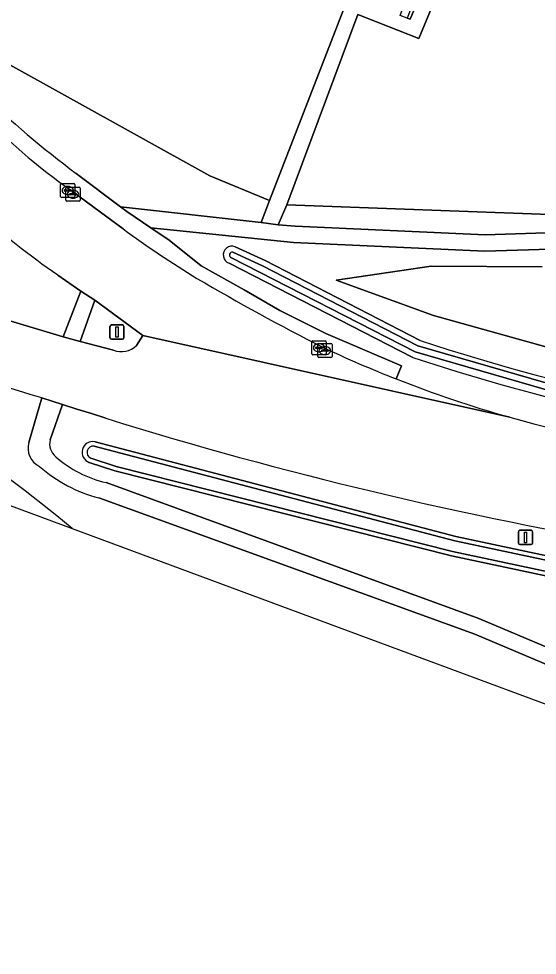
# Model space of a CAD drawing. Extents: x 155018 to 156648, y 383979 to 385733.
# Drawn here: x 155647 to 155683.5, y 383983.4 to 384049.4 of the extents above; entities that cross this region are included whole.
import ezdxf

# ---------------------------------------------------------------- set-up
doc = ezdxf.new("R2010")
doc.units = 0
for name, color, linetype in [('IMGEO_Berm_groen', 7, 'Continuous'), ('IMGEO_Berm_halfverhard', 7, 'Continuous'), ('IMGEO_Groenvoorziening', 7, 'Continuous'), ('IMGEO_Kolk', 7, 'Continuous'), ('IMGEO_Lichtmast', 7, 'Continuous'), ('IMGEO_Oever', 7, 'Continuous'), ('IMGEO_Rijbaan_lokaal_gesloten', 7, 'Continuous'), ('IMGEO_Voetpad_halfverhard', 7, 'Continuous'), ('IMGEO_Waterloop', 7, 'Continuous')]:
    doc.layers.add(name, color=color, linetype=linetype)

msp = doc.modelspace()

# ---------------------------------------------------------------- linework, layer by layer
at = {"layer": 'IMGEO_Berm_groen'}
for points in [[(155713.323, 384037.496), (155709.867, 384036.344), (155703.757, 384034.829), (155697.625, 384033.944), (155691.331, 384033.352), (155679.823, 384032.991), (155666.332, 384033.608), (155656.283, 384034.63), (155657.569, 384033.767), (155659.81, 384031.959), (155662.839, 384030.255), (155665.368, 384028.807), (155668.604, 384027.187), (155673.935, 384024.898), (155673.566, 384023.982)], [(155662.213, 384033.298), (155664.333, 384032.326), (155675.251, 384026.698)], [(155674.745, 384025.496), (155661.783, 384032.139)], [(155731.682, 384019.365), (155716.137, 384020.283), (155698.215, 384023.1), (155684.119, 384026.253), (155676.203, 384028.465), (155669.334, 384030.941), (155676.02, 384031.932), (155683.844, 384031.892)]]:
    msp.add_lwpolyline(points, dxfattribs=at)
for centre, radius, start, end in [((155661.991, 384032.721), 0.618, 68.9169, 250.37243), ((155719.78, 384160.802), 141.304, 251.63132, 265.47902), ((155719.784, 384160.826), 142.628, 251.592, 265.47791), ((155705.399, 384104.95), 87.001, 248.5374, 254.09905), ((155705.46, 384105.131), 87.191, 254.09332, 263.34434)]:
    msp.add_arc(centre, radius, start, end, dxfattribs=at)
at = {"layer": 'IMGEO_Berm_halfverhard'}
for points in [[(155673.566, 384023.982), (155673.935, 384024.898), (155668.604, 384027.187), (155665.368, 384028.807), (155662.839, 384030.255), (155659.81, 384031.959), (155657.569, 384033.767), (155656.283, 384034.63), (155654.575, 384035.777), (155654.125, 384036.117), (155651.009, 384038.473)], [(155650.302, 384037.53), (155653.168, 384035.403), (155654.31, 384034.555)]]:
    msp.add_lwpolyline(points, dxfattribs=at)
for centre, radius, start, end in [((155691.931, 384093.413), 68.506, 225.95562, 233.31928), ((155675.395, 384072.695), 43.2, 222.5246, 234.48943), ((155701.201, 384099.09), 79.772, 233.99779, 238.50037), ((155743.124, 384173.118), 164.822, 239.52041, 243.03812), ((155705.66, 384105.566), 87.67, 244.84454, 248.52584)]:
    msp.add_arc(centre, radius, start, end, dxfattribs=at)
at = {"layer": 'IMGEO_Groenvoorziening'}
for points in [[(155683.844, 384031.892), (155676.02, 384031.932), (155669.334, 384030.941), (155676.203, 384028.465), (155684.119, 384026.253), (155698.215, 384023.1), (155716.137, 384020.283), (155731.682, 384019.365), (155753.408, 384017.919), (155762.225, 384035.043), (155742.117, 384082.439), (155735.976, 384112.625), (155728.876, 384102.843), (155726.613, 384098.573), (155725.678, 384095.915), (155724.818, 384089.971), (155724.391, 384082.583), (155724.805, 384073.381), (155725.876, 384063.479), (155726.381, 384056.744)], [(155686.846, 384054.862), (155679.529, 384058.512), (155675.153, 384047.976), (155670.869, 384049.672), (155665.851, 384036.247), (155686.301, 384035.502), (155694.212, 384035.912), (155701.444, 384036.971)], [(155651.009, 384038.473), (155654.125, 384036.117), (155664.043, 384035.007), (155664.644, 384036.558), (155660.419, 384038.3), (155640.544, 384049.327)], [(155701.444, 384036.971), (155694.212, 384035.912), (155686.301, 384035.502), (155665.851, 384036.247), (155665.24, 384034.852), (155666.447, 384034.763), (155679.834, 384034.151), (155691.256, 384034.509), (155697.488, 384035.095), (155703.534, 384035.968), (155709.544, 384037.458), (155712.894, 384038.575)], [(155645.144, 384028.43), (155650.101, 384026.957), (155651.328, 384030.169), (155649.706, 384031.309)], [(155604.655, 384030.595), (155604.687, 384030.515), (155650.731, 384013.434)], [(155655.263, 384026.346), (155655.705, 384027.036), (155652.317, 384029.527), (155651.287, 384026.619), (155653.634, 384026.008)], [(155647.677, 384019.511), (155648.591, 384022.639)], [(155653.097, 384021.21), (155652.082, 384021.536), (155651.067, 384021.86), (155650.051, 384022.181), (155649.176, 384019.699)], [(155652.339, 384019.548), (155677.778, 384012.87), (155690.158, 384010.243)], [(155689.845, 384008.877), (155677.465, 384011.504), (155653.74, 384017.506), (155651.935, 384018.098)], [(155653.121, 384016.677), (155679.382, 384007.099), (155703.629, 383996.848), (155732.363, 383986.927)], [(155731.821, 383983.352), (155730.777, 383984.403), (155727.741, 383987.286), (155703.162, 383995.805), (155679.103, 384005.99), (155652.601, 384015.59)], [(155650.731, 384013.434), (155731.821, 383983.352)]]:
    msp.add_lwpolyline(points, dxfattribs=at)
msp.add_lwpolyline([(155664.644, 384036.558), (155669.878, 384050.075), (155669.752, 384050.152), (155669.25, 384050.339), (155670.18, 384052.637), (155674.877, 384050.832), (155674.338, 384049.424), (155674.541, 384049.347), (155678.521, 384058.946), (155676.57, 384059.883), (155680.527, 384065.93), (155665.636, 384064.506), (155640.544, 384049.327), (155660.419, 384038.3)], close=True, dxfattribs=at)
for centre, radius, start, end in [((155691.931, 384093.413), 68.506, 225.95562, 233.31928), ((155692.8, 384092.408), 74.767, 223.62951, 234.80422), ((155497.868, 383539.357), 506.24, 72.67861, 75.81517), ((155654.185, 384027.446), 1.54, 249.01754, 314.42632), ((155739.064, 384297.525), 289.379, 252.71816, 260.50076), ((155572.212, 383918.544), 123.163, 50.39311, 55.66167), ((155572.212, 383918.544), 123.163, 50.39311, 55.66167), ((155649.041, 384019.094), 1.426, 163.01882, 244.58149), ((155650.31, 384019.405), 1.172, 165.48744, 231.12572), ((155652.179, 384018.811), 0.754, 77.75542, 251.10671), ((155654.948, 384024.615), 8.146, 228.72663, 257.03701), ((155655.246, 384025.605), 10.359, 228.84419, 255.2049)]:
    msp.add_arc(centre, radius, start, end, dxfattribs=at)
at = {"layer": 'IMGEO_Kolk'}
for p, q in [((155649.914, 384036.842), (155649.914, 384037.694)), ((155649.989, 384037.768), (155650.841, 384037.768)), ((155650.216, 384037.311), (155650.614, 384037.311)), ((155650.285, 384036.579), (155650.285, 384037.431)), ((155650.36, 384037.505), (155651.212, 384037.505)), ((155650.402, 384037.548), (155650.427, 384037.548)), ((155650.915, 384037.694), (155650.915, 384036.842)), ((155651.286, 384037.431), (155651.286, 384036.579)), ((155650.841, 384036.768), (155649.989, 384036.768)), ((155650.173, 384037.262), (155650.173, 384037.274)), ((155650.611, 384037.225), (155650.213, 384037.225)), ((155650.425, 384036.988), (155650.4, 384036.988)), ((155650.544, 384036.999), (155650.544, 384037.011)), ((155650.982, 384036.962), (155650.584, 384036.962)), ((155650.587, 384037.048), (155650.985, 384037.048)), ((155650.657, 384037.274), (155650.657, 384037.262)), ((155650.796, 384036.725), (155650.771, 384036.725)), ((155650.773, 384037.285), (155650.798, 384037.285)), ((155651.028, 384037.011), (155651.028, 384036.999)), ((155651.212, 384036.505), (155650.36, 384036.505)), ((155667.625, 384025.752), (155667.625, 384026.604)), ((155667.7, 384026.678), (155668.552, 384026.678)), ((155667.884, 384026.172), (155667.884, 384026.184)), ((155668.322, 384026.135), (155667.924, 384026.135)), ((155667.927, 384026.221), (155668.325, 384026.221)), ((155668.04, 384025.557), (155668.04, 384026.409)), ((155668.113, 384026.458), (155668.138, 384026.458)), ((155668.115, 384026.483), (155668.967, 384026.483)), ((155668.368, 384026.184), (155668.368, 384026.172)), ((155668.528, 384026.263), (155668.553, 384026.263)), ((155668.626, 384026.604), (155668.626, 384025.752)), ((155669.041, 384026.409), (155669.041, 384025.557)), ((155668.552, 384025.678), (155667.7, 384025.678)), ((155668.136, 384025.898), (155668.111, 384025.898)), ((155668.967, 384025.483), (155668.115, 384025.483)), ((155668.299, 384025.977), (155668.299, 384025.989)), ((155668.737, 384025.94), (155668.339, 384025.94)), ((155668.342, 384026.026), (155668.74, 384026.026)), ((155668.551, 384025.703), (155668.526, 384025.703)), ((155668.783, 384025.989), (155668.783, 384025.977))]:
    msp.add_line(p, q, dxfattribs=at)
for points in [[(155649.914, 384036.842), (155649.914, 384037.694)], [(155649.989, 384037.768), (155650.841, 384037.768)], [(155650.285, 384036.579), (155650.285, 384037.431)], [(155650.36, 384037.505), (155651.212, 384037.505)], [(155650.915, 384037.694), (155650.915, 384036.842)], [(155651.286, 384037.431), (155651.286, 384036.579)], [(155650.841, 384036.768), (155649.989, 384036.768)], [(155651.212, 384036.505), (155650.36, 384036.505)], [(155667.625, 384025.752), (155667.625, 384026.604)], [(155667.7, 384026.678), (155668.552, 384026.678)], [(155668.04, 384025.557), (155668.04, 384026.409)], [(155668.115, 384026.483), (155668.967, 384026.483)], [(155668.626, 384026.604), (155668.626, 384025.752)], [(155669.041, 384026.409), (155669.041, 384025.557)], [(155668.552, 384025.678), (155667.7, 384025.678)], [(155668.967, 384025.483), (155668.115, 384025.483)]]:
    msp.add_lwpolyline(points, dxfattribs=at)
for centre, radius, start, end in [((155649.991, 384037.692), 0.0765, 91.55205, 178.44795), ((155649.991, 384037.692), 0.0765, 91.55205, 178.44795), ((155650.213, 384037.271), 0.0403, 85.87752, 175.75265), ((155650.362, 384037.429), 0.0765, 91.55205, 178.44795), ((155650.362, 384037.429), 0.0765, 91.55205, 178.44795), ((155650.618, 384037.273), 0.0386, 1.73085, 96.63898), ((155650.839, 384037.692), 0.0765, 1.55205, 88.44795), ((155650.839, 384037.692), 0.0765, 1.55205, 88.44795), ((155651.21, 384037.429), 0.0765, 1.55205, 88.44795), ((155651.21, 384037.429), 0.0765, 1.55205, 88.44795), ((155649.991, 384036.844), 0.0765, 181.55205, 268.44795), ((155649.991, 384036.844), 0.0765, 181.55205, 268.44795), ((155650.21, 384037.261), 0.0366, 178.93798, 274.71019), ((155650.584, 384037.008), 0.0403, 85.87752, 175.75265), ((155650.581, 384036.998), 0.0366, 178.93798, 274.71019), ((155650.614, 384037.268), 0.043, 264.86636, 352.45326), ((155650.839, 384036.844), 0.0765, 271.55205, 358.44795), ((155650.839, 384036.844), 0.0765, 271.55205, 358.44795), ((155650.985, 384037.005), 0.043, 264.86636, 352.45326), ((155650.989, 384037.01), 0.0386, 1.73085, 96.63898), ((155650.362, 384036.581), 0.0765, 181.55205, 268.44795), ((155650.362, 384036.581), 0.0765, 181.55205, 268.44795), ((155651.21, 384036.581), 0.0765, 271.55205, 358.44795), ((155651.21, 384036.581), 0.0765, 271.55205, 358.44795), ((155667.702, 384026.602), 0.0765, 91.55205, 178.44795), ((155667.702, 384026.602), 0.0765, 91.55205, 178.44795), ((155667.924, 384026.181), 0.0403, 85.87752, 175.75265), ((155667.921, 384026.171), 0.0366, 178.93798, 274.71019), ((155668.117, 384026.407), 0.0765, 91.55205, 178.44795), ((155668.117, 384026.407), 0.0765, 91.55205, 178.44795), ((155668.325, 384026.178), 0.043, 264.86636, 352.45326), ((155668.329, 384026.183), 0.0386, 1.73085, 96.63898), ((155668.55, 384026.602), 0.0765, 1.55205, 88.44795), ((155668.55, 384026.602), 0.0765, 1.55205, 88.44795), ((155668.965, 384026.407), 0.0765, 1.55205, 88.44795), ((155668.965, 384026.407), 0.0765, 1.55205, 88.44795), ((155667.702, 384025.754), 0.0765, 181.55205, 268.44795), ((155667.702, 384025.754), 0.0765, 181.55205, 268.44795), ((155668.117, 384025.559), 0.0765, 181.55205, 268.44795), ((155668.117, 384025.559), 0.0765, 181.55205, 268.44795), ((155668.339, 384025.986), 0.0403, 85.87752, 175.75265), ((155668.336, 384025.976), 0.0366, 178.93798, 274.71019), ((155668.55, 384025.754), 0.0765, 271.55205, 358.44795), ((155668.55, 384025.754), 0.0765, 271.55205, 358.44795), ((155668.74, 384025.983), 0.043, 264.86636, 352.45326), ((155668.744, 384025.988), 0.0386, 1.73085, 96.63898), ((155668.965, 384025.559), 0.0765, 271.55205, 358.44795), ((155668.965, 384025.559), 0.0765, 271.55205, 358.44795)]:
    msp.add_arc(centre, radius, start, end, dxfattribs=at)
for centre, major_axis, ratio, start_param, end_param in [((155650.401, 384037.268), (-0.387, 0.002), 0.722429, 4.712389, 7.853982), ((155650.426, 384037.268), (-0.39, 0.002), 0.717154, 1.570796, 4.712389), ((155650.772, 384037.005), (-0.387, 0.002), 0.722429, 4.712389, 7.853982), ((155650.797, 384037.005), (-0.39, 0.002), 0.717154, 1.570796, 4.712389), ((155668.112, 384026.178), (-0.387, 0.002), 0.722429, 4.712389, 7.853982), ((155668.137, 384026.178), (-0.39, 0.002), 0.717154, 1.570796, 4.712389), ((155668.527, 384025.983), (-0.387, 0.002), 0.722429, 4.712389, 7.853982), ((155668.552, 384025.983), (-0.39, 0.002), 0.717154, 1.570796, 4.712389)]:
    msp.add_ellipse(centre, major_axis=major_axis, ratio=ratio, start_param=start_param, end_param=end_param, dxfattribs=at)
at = {"layer": 'IMGEO_Lichtmast'}
for p, q in [((155653.389, 384026.89), (155653.389, 384027.69)), ((155653.389, 384027.69), (155653.389, 384026.89)), ((155653.489, 384027.79), (155654.279, 384027.79)), ((155654.279, 384027.79), (155653.489, 384027.79)), ((155654.379, 384027.69), (155654.379, 384026.89)), ((155654.379, 384026.89), (155654.379, 384027.69)), ((155654.279, 384026.79), (155653.489, 384026.79)), ((155653.489, 384026.79), (155654.279, 384026.79)), ((155682.18, 384012.41), (155682.18, 384013.21)), ((155682.18, 384013.21), (155682.18, 384012.41)), ((155682.28, 384013.31), (155683.07, 384013.31)), ((155683.07, 384013.31), (155682.28, 384013.31)), ((155683.17, 384013.21), (155683.17, 384012.41)), ((155683.17, 384012.41), (155683.17, 384013.21)), ((155683.07, 384012.31), (155682.28, 384012.31)), ((155682.28, 384012.31), (155683.07, 384012.31))]:
    msp.add_line(p, q, dxfattribs=at)
for points in [[(155653.809, 384027.665), (155653.959, 384027.665), (155653.959, 384026.915), (155653.809, 384026.915), (155653.809, 384027.665)], [(155682.6, 384013.185), (155682.75, 384013.185), (155682.75, 384012.435), (155682.6, 384012.435), (155682.6, 384013.185)]]:
    msp.add_lwpolyline(points, dxfattribs=at)
for centre, start, end in [((155653.489, 384027.69), 90, 180), ((155653.489, 384027.69), 90, 180), ((155654.279, 384027.69), 0, 90), ((155654.279, 384027.69), 360, 90), ((155653.489, 384026.89), 180, 270), ((155653.489, 384026.89), 180, 270), ((155654.279, 384026.89), 270, 0), ((155654.279, 384026.89), 270, 0), ((155682.28, 384013.21), 90, 180), ((155682.28, 384013.21), 90, 180), ((155683.07, 384013.21), 0, 90), ((155683.07, 384013.21), 360, 90), ((155682.28, 384012.41), 180, 270), ((155682.28, 384012.41), 180, 270), ((155683.07, 384012.41), 270, 0), ((155683.07, 384012.41), 270, 0)]:
    msp.add_arc(centre, 0.1, start, end, dxfattribs=at)
at = {"layer": 'IMGEO_Oever'}
for points in [[(155662.057, 384032.91), (155664.15, 384031.951), (155675.089, 384026.312), (155686.067, 384023.149), (155697.265, 384020.881), (155708.609, 384019.522), (155746.616, 384016.514)], [(155675.251, 384026.698), (155664.333, 384032.326), (155662.213, 384033.298)], [(155661.783, 384032.139), (155674.745, 384025.496)], [(155746.616, 384016.514), (155746.69, 384016.402), (155746.665, 384016.143), (155746.594, 384016.049), (155708.572, 384019.058), (155697.179, 384020.423), (155685.933, 384022.703), (155674.907, 384025.882), (155661.945, 384032.525)], [(155690.158, 384010.243), (155677.778, 384012.87), (155652.339, 384019.548)], [(155652.267, 384019.244), (155677.706, 384012.566), (155690.098, 384009.937), (155700.591, 384008.277), (155711.136, 384006.998), (155721.721, 384006.103), (155739.646, 384005.187)], [(155739.43, 384004.44), (155721.444, 384005.359), (155710.887, 384006.253), (155700.369, 384007.528), (155689.905, 384009.183), (155677.536, 384011.808), (155653.827, 384017.806), (155652.034, 384018.394)], [(155651.935, 384018.098), (155653.74, 384017.506), (155677.465, 384011.504), (155689.845, 384008.877)]]:
    msp.add_lwpolyline(points, dxfattribs=at)
for centre, radius, start, end in [((155661.991, 384032.721), 0.618, 68.9169, 250.37243), ((155662.015, 384032.713), 0.201, 77.94418, 249.61543), ((155719.78, 384160.802), 141.304, 251.63132, 265.47902), ((155719.784, 384160.826), 142.628, 251.592, 265.47791), ((155652.179, 384018.811), 0.754, 77.75542, 251.10671), ((155652.223, 384018.799), 0.447, 84.34095, 245.00057)]:
    msp.add_arc(centre, radius, start, end, dxfattribs=at)
at = {"layer": 'IMGEO_Rijbaan_lokaal_gesloten'}
for points in [[(155654.31, 384034.555), (155653.168, 384035.403), (155650.302, 384037.53)], [(155649.706, 384031.309), (155651.328, 384030.169), (155652.317, 384029.527), (155655.705, 384027.036), (155681.563, 384021.278)], [(155653.634, 384026.008), (155651.287, 384026.619), (155650.101, 384026.957), (155645.144, 384028.43)], [(155681.563, 384021.278), (155655.705, 384027.036), (155655.263, 384026.346)], [(155648.591, 384022.639), (155649.321, 384022.41), (155650.051, 384022.181), (155651.067, 384021.86), (155652.082, 384021.536), (155653.097, 384021.21)]]:
    msp.add_lwpolyline(points, dxfattribs=at)
for centre, radius, start, end in [((155675.395, 384072.695), 43.2, 222.5246, 234.48943), ((155692.8, 384092.408), 74.767, 223.62951, 234.80422), ((155701.201, 384099.09), 79.772, 233.99779, 238.50037), ((155743.124, 384173.118), 164.822, 239.52041, 243.03812), ((155497.868, 383539.357), 506.24, 72.67861, 75.81517), ((155654.185, 384027.446), 1.54, 249.01754, 314.42632), ((155705.66, 384105.566), 87.67, 244.84454, 248.52584), ((155705.399, 384104.95), 87.001, 248.5374, 254.09905), ((155739.064, 384297.525), 289.379, 252.71816, 260.50076), ((155705.46, 384105.131), 87.191, 254.09332, 263.34434)]:
    msp.add_arc(centre, radius, start, end, dxfattribs=at)
at = {"layer": 'IMGEO_Voetpad_halfverhard'}
for points in [[(155680.896, 384063.917), (155678.521, 384058.946), (155674.541, 384049.347), (155674.338, 384049.424), (155673.834, 384049.602), (155674.182, 384050.521), (155670.487, 384051.946), (155669.752, 384050.152), (155669.878, 384050.075), (155664.644, 384036.558), (155664.043, 384035.007), (155665.24, 384034.852), (155665.851, 384036.247), (155670.869, 384049.672), (155675.153, 384047.976), (155679.529, 384058.512), (155680.429, 384060.68), (155681.791, 384062.313)], [(155712.894, 384038.575), (155709.544, 384037.458), (155703.534, 384035.968), (155697.488, 384035.095), (155691.256, 384034.509), (155679.834, 384034.151), (155666.447, 384034.763), (155665.24, 384034.852), (155664.043, 384035.007), (155654.125, 384036.117), (155654.575, 384035.777), (155656.283, 384034.63), (155666.332, 384033.608), (155679.823, 384032.991), (155691.331, 384033.352), (155697.625, 384033.944), (155703.757, 384034.829), (155709.867, 384036.344), (155713.323, 384037.496)], [(155649.176, 384019.699), (155650.051, 384022.181), (155649.321, 384022.41), (155648.591, 384022.639), (155647.677, 384019.511)], [(155732.363, 383986.927), (155703.629, 383996.848), (155679.382, 384007.099), (155653.121, 384016.677)], [(155652.601, 384015.59), (155679.103, 384005.99), (155703.162, 383995.805), (155727.741, 383987.286), (155731.466, 383985.995), (155732, 383985.81)]]:
    msp.add_lwpolyline(points, dxfattribs=at)
msp.add_lwpolyline([(155652.317, 384029.527), (155651.328, 384030.169), (155650.101, 384026.957), (155651.287, 384026.619)], close=True, dxfattribs=at)
for centre, radius, start, end in [((155649.041, 384019.094), 1.426, 163.01882, 244.58149), ((155650.31, 384019.405), 1.172, 165.48744, 231.12572), ((155654.948, 384024.615), 8.146, 228.72663, 257.03701), ((155655.246, 384025.605), 10.359, 228.84419, 255.2049)]:
    msp.add_arc(centre, radius, start, end, dxfattribs=at)
at = {"layer": 'IMGEO_Waterloop'}
for points in [[(155746.616, 384016.514), (155708.609, 384019.522), (155697.265, 384020.881), (155686.067, 384023.149), (155675.089, 384026.312), (155664.15, 384031.951), (155662.057, 384032.91)], [(155661.945, 384032.525), (155674.907, 384025.882), (155685.933, 384022.703), (155697.179, 384020.423), (155708.572, 384019.058), (155746.594, 384016.049), (155746.665, 384016.143), (155746.69, 384016.402), (155746.616, 384016.514)], [(155739.646, 384005.187), (155721.721, 384006.103), (155711.136, 384006.998), (155700.591, 384008.277), (155690.098, 384009.937), (155677.706, 384012.566), (155652.267, 384019.244)], [(155652.034, 384018.394), (155653.827, 384017.806), (155677.536, 384011.808), (155689.905, 384009.183), (155700.369, 384007.528), (155710.887, 384006.253), (155721.444, 384005.359), (155739.43, 384004.44)]]:
    msp.add_lwpolyline(points, dxfattribs=at)
for centre, radius, start, end in [((155662.015, 384032.713), 0.201, 77.94418, 249.61543), ((155652.223, 384018.799), 0.447, 84.34095, 245.00057)]:
    msp.add_arc(centre, radius, start, end, dxfattribs=at)

doc.saveas('drawing.dxf')
